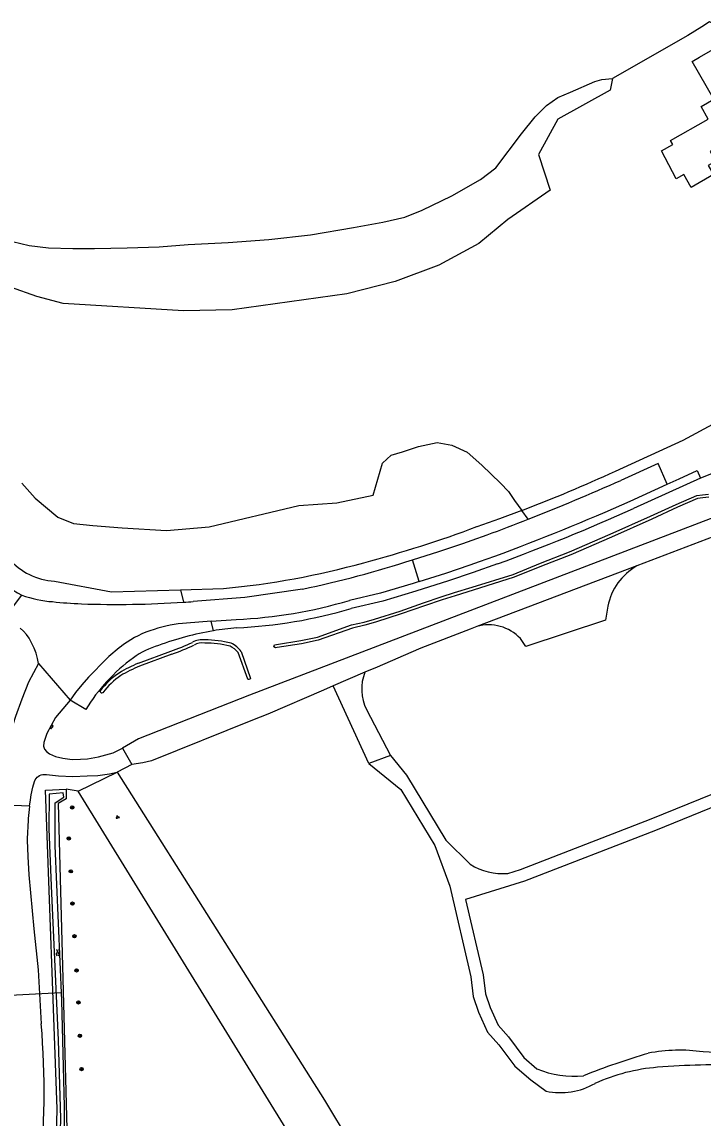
# Model space of a CAD drawing. Extents: x 130998 to 133001, y 398999 to 403002.
# Drawn here: x 132354.5 to 132519.6, y 402367.8 to 402633.6 of the extents above; entities that cross this region are included whole.
import ezdxf

# ---------------------------------------------------------------- set-up
doc = ezdxf.new("R2010")
doc.units = 0
for name, color, linetype in [('gg-knt-bronhoudergrens', 7, 'Continuous'), ('gg-knt-onverhard', 7, 'Continuous'), ('gg-knt-verharding', 7, 'Continuous'), ('gg-kntw-bovenkant insteek waterloop', 7, 'Continuous'), ('gg-kntw-waterlijn', 7, 'Continuous'), ('gg-kwrk-duiker nz buis', 7, 'Continuous'), ('gt-grn-groengrens', 7, 'Continuous'), ('gt-symb-boom', 7, 'Continuous'), ('gt-symb-brandkraan', 7, 'Continuous'), ('gt-symb-groenvak', 7, 'Continuous'), ('gt-symb-watersymbool', 7, 'Continuous'), ('gx-grn-maaiveld', 7, 'Continuous')]:
    doc.layers.add(name, color=color, linetype=linetype)

# ---------------------------------------------------------------- blocks, each defined once
blk = doc.blocks.new('gt0-BR')
at = {"layer": 'gt-symb-brandkraan'}
for centre, radius, start, end in [((-0.24, 0), 0.206, 107.5669, 252.4331), ((0.6, -2.66), 3, 106.892, 107.5669), ((0, -0.69), 0.938, 73.108, 106.892), ((-0.6, -2.66), 3, 72.4331, 73.108), ((0.24, 0), 0.206, 287.567, 72.4331), ((0.6, 2.66), 3, 252.4331, 253.108), ((0, 0.69), 0.938, 253.108, 286.8921), ((-0.6, 2.66), 3, 286.8921, 287.567)]:
    blk.add_arc(centre, radius, start, end, dxfattribs=at)
blk = doc.blocks.new('gt0-WA')
at = {"layer": 'gt-symb-watersymbool'}
for centre, start, end in [((-0.32, 0.02), 28.0725, 151.9275), ((0.43, 0.42), 208.0725, 331.9275), ((-0.32, -0.43), 28.0725, 151.9275), ((0.43, -0.03), 208.0725, 331.9275)]:
    blk.add_arc(centre, 0.425, start, end, dxfattribs=at)
blk = doc.blocks.new('gt0-BOOM')
at = {"layer": 'gt-symb-boom'}
for radius in [0.4, 0.2]:
    blk.add_circle((0, 0), radius, dxfattribs=at)
blk = doc.blocks.new('gt0-GRVAK')
at = {"layer": 'gt-symb-groenvak'}
for p, q in [((-0.11, 0.19), (-0.23, 0.24)), ((-0.18, 0.15), (0.09, 0.15)), ((-0.09, 0.21), (-0.16, 0.32)), ((-0.05, 0.21), (-0.05, 0.39)), ((0, 0.21), (0.06, 0.32)), ((0.01, 0.19), (0.13, 0.24)), ((0.26, -0.05), (0.2, 0.06)), ((0.3, -0.05), (0.3, 0.13)), ((0.35, -0.05), (0.41, 0.06)), ((-0.24, -0.23), (-0.36, -0.18)), ((-0.32, -0.26), (-0.05, -0.26)), ((-0.23, -0.21), (-0.29, -0.09)), ((-0.18, -0.2), (-0.18, -0.02)), ((-0.14, -0.21), (-0.07, -0.09)), ((-0.12, -0.23), (0, -0.18)), ((0.24, -0.07), (0.12, -0.02)), ((0.17, -0.11), (0.44, -0.11)), ((0.37, -0.07), (0.49, -0.02))]:
    blk.add_line(p, q, dxfattribs=at)

msp = doc.modelspace()

# ---------------------------------------------------------------- linework, layer by layer
at = {"layer": 'gg-knt-bronhoudergrens'}
msp.add_line((132356.38, 402443.44), (132348.1, 402443.85), dxfattribs=at)
at = {"layer": 'gg-knt-onverhard'}
msp.add_line((132427.9, 402372.18), (132449.12, 402336.98), dxfattribs=at)
at = {"layer": 'gg-knt-verharding'}
msp.add_lwpolyline([(132355.9, 402437.45), (132355.84, 402435.23), (132355.95, 402431.29), (132356.2, 402426.84), (132357.43, 402413.74), (132358.44, 402403.8), (132359.22, 402390.7)], dxfattribs=at)
for centre, radius, start, end in [((132416.5, 402435.62), 60.62, 172.5871, 178.2689), ((132160.04, 402374.07), 199.88, 353.9351, 4.7717)]:
    msp.add_arc(centre, radius, start, end, dxfattribs=at)
at = {"layer": 'gg-kntw-bovenkant insteek waterloop'}
for points in [[(132360.13, 402318.75), (132358.11, 402319.16), (132362.06, 402348.61), (132362.76, 402356.83), (132363.07, 402370.06), (132360.25, 402447.34), (132365.28, 402447.58)], [(132365.28, 402447.58), (132365.26, 402445.25), (132363.36, 402444.08), (132365.68, 402356.11), (132360.13, 402318.75)]]:
    msp.add_lwpolyline(points, dxfattribs=at)
at = {"layer": 'gg-kntw-waterlijn'}
msp.add_lwpolyline([(132364.52, 402446.7), (132361.17, 402446.38), (132361.1, 402437.96), (132361.63, 402424.19), (132363.29, 402386.72), (132363.89, 402367.74), (132363.55, 402356.07), (132362.96, 402349.26), (132358.89, 402319.79), (132359.89, 402319.37), (132364.97, 402356.05), (132364.83, 402370.66), (132364.22, 402396.34), (132362.62, 402433.86), (132362.62, 402444.32), (132364.68, 402445.67), (132364.52, 402446.7)], dxfattribs=at)
at = {"layer": 'gg-kwrk-duiker nz buis'}
msp.add_line((132363.96, 402398.25), (132347.71, 402397.33), dxfattribs=at)
at = {"layer": 'gt-grn-groengrens'}
for q in [(132377.62, 402451.71), (132365.28, 402447.58)]:
    msp.add_line((132368.13, 402447.14), q, dxfattribs=at)
msp.add_lwpolyline([(132567.3, 402124.46), (132444.77, 402322.73), (132368.13, 402447.14)], dxfattribs=at)
at = {"layer": 'gx-grn-maaiveld'}
for p, q in [((132519.01, 402523.03), (132502.78, 402515.62)), ((132501.95, 402517.44), (132510.93, 402521.54)), ((132477.23, 402513.05), (132475.67, 402515.18)), ((132530.07, 402511.88), (132503.55, 402501.72)), ((132465.45, 402502.78), (132469.13, 402504.07)), ((132450.81, 402497.95), (132449.19, 402503.2)), ((132503.55, 402501.72), (132464.77, 402487.02)), ((132392.93, 402495.96), (132403.42, 402496.26)), ((132392.93, 402495.96), (132393.68, 402492.93)), ((132350.49, 402489.33), (132354.54, 402494.66)), ((132400.39, 402488.29), (132394.42, 402487.85)), ((132400.39, 402488.29), (132406.47, 402488.73)), ((132400.95, 402486), (132400.39, 402488.29)), ((132356.26, 402484.17), (132355.61, 402485.11)), ((132382.79, 402478.12), (132390.59, 402481.03)), ((132390.86, 402480.31), (132383.06, 402477.41)), ((132358.52, 402478.03), (132356.15, 402473.57)), ((132358.52, 402478.03), (132366.21, 402469.17)), ((132437.66, 402475.93), (132429.98, 402472.61)), ((132438.65, 402453.84), (132429.98, 402472.61)), ((132369.99, 402466.89), (132366.21, 402469.17)), ((132438.02, 402466.91), (132443.9, 402455.74)), ((132378.92, 402457.57), (132381.2, 402453.54)), ((132381.2, 402453.54), (132377.62, 402451.71)), ((132443.9, 402455.74), (132438.65, 402453.84)), ((132377.62, 402451.71), (132427.9, 402372.18))]:
    msp.add_line(p, q, dxfattribs=at)
for points in [[(132523.97, 402632.14), (132521.17, 402633.62), (132519.28, 402632.43), (132515.91, 402630.3), (132497.63, 402619.89)], [(132525.92, 402601.71), (132524.55, 402604.06), (132521.46, 402602.27), (132521.33, 402602.2), (132522.67, 402599.88), (132520.87, 402598.84), (132522.14, 402596.64), (132516.73, 402593.5), (132514.92, 402596.63), (132513.12, 402595.58), (132509.54, 402602.33), (132512.28, 402603.9), (132511.74, 402604.84), (132520.88, 402610.07), (132519.13, 402613.12), (132522.18, 402614.87), (132516.95, 402624.01), (132518.75, 402625.05), (132523.08, 402627.55), (132532.85, 402610.62), (132536.27, 402604.79), (132528.85, 402600.49), (132527.58, 402602.68), (132525.92, 402601.71)], [(132497.63, 402619.89), (132497.06, 402617.07), (132484.43, 402610.04), (132479.76, 402601.47), (132482.52, 402592.85), (132472.29, 402585.71), (132465.23, 402579.94), (132455.58, 402574.64), (132444.99, 402570.71), (132433.27, 402567.71), (132405.48, 402563.85), (132393.67, 402563.6), (132364.5, 402565.36), (132358.17, 402567.04), (132351.78, 402569.33), (132328.3, 402579.53), (132324.73, 402581.91), (132316.88, 402588.68), (132309.5, 402595.61)], [(132350.24, 402580.86), (132356.26, 402579.4), (132361.02, 402578.83), (132366.89, 402578.69), (132372.15, 402578.72), (132380.07, 402578.84), (132387.76, 402579.13), (132394.83, 402579.63), (132404.52, 402580.16), (132414.36, 402580.86), (132424.51, 402581.99), (132434.93, 402583.74), (132442.04, 402585.04), (132447.3, 402586.27), (132451.53, 402587.99), (132458.72, 402591.43), (132465.67, 402595.44), (132469.36, 402598.27), (132475.63, 402606.52), (132478.92, 402610.64), (132481.64, 402613.35), (132484.41, 402615.31), (132487.49, 402616.6), (132493.4, 402619.19), (132495.04, 402619.64), (132497.63, 402619.89)], [(132654.07, 402576.99), (132566.6, 402542.04), (132564.96, 402541.39), (132565.05, 402541.2), (132554.2, 402536.02), (132553.78, 402536.92), (132553.2, 402536.69), (132519.01, 402523.03)], [(132649.87, 402562.37), (132409.69, 402470.36), (132382.8, 402459.77), (132378.92, 402457.57)], [(132498.36, 402524.71), (132514.77, 402532.24), (132523.04, 402536.68)], [(132354.52, 402521.76), (132357.76, 402518.15), (132363.25, 402513.52), (132367.02, 402512.04), (132371.7, 402511.56), (132378.86, 402510.97), (132389.59, 402510.31), (132399.93, 402511.17), (132421.68, 402516.41), (132430.85, 402517), (132439.63, 402518.89), (132441.9, 402526.67), (132444.06, 402528.54), (132446.8, 402529.39), (132450.64, 402530.65), (132455.2, 402531.66), (132458.74, 402531.02), (132462.47, 402529.27), (132466.02, 402526.12), (132470.52, 402521.79), (132472.46, 402519.78), (132473.88, 402517.61), (132475.67, 402515.18)], [(132510.93, 402521.54), (132508.71, 402526.57), (132499.69, 402522.46)], [(132510.93, 402521.54), (132513.79, 402522.84), (132518.17, 402524.84), (132519.01, 402523.03)], [(132521.04, 402518.36), (132519.52, 402518.2), (132518.27, 402518.06), (132513.42, 402515.93), (132507.17, 402513.07), (132497.39, 402508.69), (132487.57, 402504.44), (132480.49, 402501.65), (132473.86, 402498.96), (132463.87, 402495.88), (132459.56, 402494.51), (132456.39, 402493.52), (132452.11, 402492.02), (132446.44, 402490.07), (132440.24, 402488.11), (132437.63, 402487.37), (132434.65, 402486.67), (132426.37, 402483.7), (132422.26, 402482.86), (132416.4, 402481.95), (132416, 402481.84), (132415.61, 402482.14), (132415.77, 402482.56), (132416.24, 402482.7), (132422.12, 402483.61), (132426.17, 402484.43), (132434.44, 402487.4), (132437.44, 402488.11), (132440.02, 402488.84), (132446.2, 402490.79), (132451.86, 402492.74), (132456.15, 402494.24), (132459.33, 402495.24), (132463.64, 402496.6), (132473.6, 402499.68), (132480.21, 402502.36), (132487.27, 402505.14), (132497.09, 402509.39), (132506.86, 402513.77), (132513.11, 402516.62), (132518.07, 402518.8), (132519.44, 402518.96), (132520.92, 402519.11)], [(132475.67, 402515.18), (132470.25, 402513.17), (132464.81, 402511.24)], [(132449.19, 402503.2), (132455.54, 402505.23), (132461.42, 402507.2), (132463.63, 402507.97), (132467.26, 402509.25)], [(132472.28, 402427.17), (132475.36, 402428.14), (132507, 402440.38), (132548.85, 402457.4), (132576.54, 402467.38), (132598.84, 402476.24), (132613.37, 402482.25), (132643.35, 402493.83), (132671.83, 402506.27), (132681.21, 402510.59)], [(132682.58, 402507.25), (132673.03, 402503.52), (132644.49, 402491.05), (132614.48, 402479.47), (132599.97, 402473.46), (132577.6, 402464.58), (132549.92, 402454.6), (132508.11, 402437.59), (132476.35, 402425.3), (132462.06, 402420.81), (132466.32, 402402.6), (132466.86, 402397.96), (132468.01, 402394.62), (132469.92, 402390.36), (132472.47, 402387.52), (132476.21, 402382.51), (132479.34, 402379.79)], [(132469.82, 402502.2), (132463.86, 402500.11), (132457.88, 402498.1), (132449.96, 402495.58), (132442.01, 402493.19), (132434.35, 402491.4)], [(132450.81, 402497.95), (132457.25, 402500), (132463.2, 402502), (132465.45, 402502.78)], [(132362.43, 402498.06), (132376.26, 402495.48), (132392.93, 402495.96)], [(132422.54, 402496.12), (132408.58, 402494.05), (132396.07, 402493.1)], [(132450.81, 402497.95), (132449.37, 402497.49), (132441.45, 402495.11), (132433.89, 402493.35)], [(132496.5, 402491.93), (132495.99, 402488.6), (132476.69, 402482.21), (132475.36, 402484.11)], [(132354.14, 402486.64), (132354.89, 402485.89), (132355.61, 402485.11)], [(132464.77, 402487.02), (132463.16, 402486.41), (132451.19, 402481.76), (132450.68, 402481.52), (132440.61, 402477.21), (132437.66, 402475.93)], [(132358.52, 402478.03), (132358.3, 402479.3), (132357.96, 402480.55), (132357.52, 402481.76), (132356.98, 402482.93), (132356.34, 402484.05), (132356.26, 402484.17)], [(132407.66, 402480.96), (132409.95, 402474.43), (132409.88, 402474.33), (132409.74, 402474.23), (132409.5, 402474.16), (132409.33, 402474.16), (132409.25, 402474.24), (132406.94, 402480.7)], [(132375.09, 402479.31), (132370.67, 402474.73), (132369.06, 402472.9), (132367.49, 402471.03), (132366.21, 402469.17)], [(132356.15, 402473.57), (132354.49, 402469.41), (132352.99, 402465.19), (132351.64, 402460.92), (132350.3, 402456.53), (132349.24, 402452.07), (132348.47, 402447.54), (132348.32, 402446.31), (132348.19, 402445.08), (132348.1, 402443.85)], [(132429.98, 402472.61), (132427.62, 402471.59), (132414.15, 402465.77), (132410.43, 402464.32), (132385.94, 402454.45), (132383.82, 402453.99), (132381.2, 402453.54)], [(132366.21, 402469.17), (132362.7, 402464.96), (132360.61, 402461.1), (132359.86, 402458.88), (132359.79, 402457.99), (132360.02, 402457.32), (132360.48, 402456.75), (132361.23, 402456.2), (132362.7, 402455.54), (132364.43, 402455.1), (132366.7, 402454.78), (132368.74, 402454.83), (132370.45, 402454.96), (132373.11, 402455.44), (132376.64, 402456.37), (132378.92, 402457.57)], [(132373.54, 402471.45), (132373.54, 402471.26), (132373.6, 402471.11), (132373.76, 402470.99), (132373.94, 402470.96), (132374.15, 402471)], [(132438.65, 402453.84), (132446.33, 402447.53), (132454.59, 402433.93), (132458.21, 402424.08), (132463.36, 402402.08), (132463.92, 402397.29), (132465.22, 402393.51), (132467.38, 402388.71), (132470.15, 402385.61), (132474, 402380.45), (132477.87, 402377.09), (132481.57, 402374.37)], [(132443.9, 402455.74), (132447.75, 402450.97), (132457.31, 402435.24), (132463.18, 402429.39)], [(132356.38, 402443.44), (132356.61, 402445), (132356.82, 402446.26), (132357.18, 402448.11), (132357.6, 402449.42), (132357.76, 402449.83), (132357.99, 402450.2), (132358.24, 402450.49), (132358.44, 402450.67), (132358.81, 402450.91), (132359.21, 402451.08), (132359.64, 402451.17), (132359.86, 402451.19), (132360.07, 402451.19), (132360.51, 402451.13)], [(132360.51, 402451.13), (132363.39, 402450.8), (132366.91, 402450.7), (132370.33, 402450.8), (132372.97, 402450.92), (132375.76, 402451.28), (132377.62, 402451.71)], [(132625.25, 402411.4), (132620.37, 402410.17), (132600.18, 402405.48), (132566.33, 402395.13), (132534.08, 402384.93), (132528.5, 402383.39), (132519.61, 402383.87)]]:
    msp.add_lwpolyline(points, dxfattribs=at)
for centre, radius, start, end in [((132346.99, 402853.33), 361.81, 290.8338, 294.7318), ((132275.67, 403026.08), 551.2, 291.4491, 293.9803), ((132275.49, 403026.52), 557.17, 290.336, 293.9813), ((132275.7, 403026.03), 558.64, 290.3333, 293.984), ((132277.62, 403020.94), 545.7, 290.3349, 291.4557), ((132363.44, 402781.84), 288.96, 284.8283, 290.5368), ((132363.06, 402513.12), 15.08, 219.5671, 267.5993), ((132385.68, 402688.26), 192.82, 275.2784, 285.5544), ((132370.32, 402746.35), 255.62, 281.788, 287.9718), ((132510.8, 402489.07), 14.58, 119.8037, 168.6605), ((132363.53, 402512.84), 20.29, 215.7474, 243.692), ((132363.33, 402517.58), 24.55, 249.0164, 266.8582), ((132372.17, 402580.45), 87.97, 263.3541, 267.8989), ((132380.42, 402696.67), 204.17, 273.7232, 274.3933), ((132401.19, 402603.77), 115.16, 272.6269, 286.4975), ((132377.38, 402738.97), 246.58, 268.0389, 273.7906), ((132401.26, 402603.27), 116.66, 272.604, 286.4764), ((132396.36, 402457.43), 30.48, 93.6521, 108.7745), ((132392.72, 402464.41), 22.73, 105.7538, 126.5586), ((132413.28, 402413.25), 73.79, 99.6186, 110.3337), ((132413.15, 402414.3), 72.73, 95.1966, 99.654), ((132467.68, 402476.91), 10.52, 43.1911, 106.0707), ((132421.84, 402426.56), 70.49, 127.2447, 131.5488), ((132392.71, 402464.44), 18.7, 105.7353, 126.6397), ((132366.86, 402546.34), 69.5, 289.9708, 294.6914), ((132367.08, 402545.79), 69.66, 289.9537, 294.7423), ((132398.24, 402479.1), 4.73, 82.1351, 119.8075), ((132398.24, 402479.09), 3.97, 81.4662, 120.2244), ((132398.65, 402455.38), 27.64, 76.7608, 89.6337), ((132398.64, 402455.3), 28.49, 76.6044, 89.5075), ((132402.54, 402477.37), 6.25, 34.9861, 64.399), ((132402.2, 402476.85), 6.11, 39.1105, 62.9311), ((132407.7, 402443.78), 44.23, 126.2521, 148.4935), ((132394.76, 402448.29), 32.14, 111.8716, 121.2779), ((132394.84, 402448.13), 31.56, 111.9181, 121.222), ((132388.29, 402460.47), 18.39, 123.7539, 143.345), ((132388.3, 402460.46), 17.64, 123.8175, 143.3373), ((132447.94, 402471.83), 11.07, 158.2797, 206.404), ((132471, 402441.65), 14.54, 237.4646, 275.0269), ((132513.87, 402346.21), 38.1, 81.3423, 101.4266), ((132554.36, 402219.99), 170.46, 106.3659, 111.9419), ((132488.38, 402401.68), 23.68, 247.5728, 275.531), ((132512.21, 402334.56), 45.74, 94.5535, 114.2577), ((132521.97, 402224.96), 155.77, 87.2439, 94.9339), ((132485.03, 402390.84), 16.83, 258.149, 299.9104)]:
    msp.add_arc(centre, radius, start, end, dxfattribs=at)

# ---------------------------------------------------------------- block references
at = {"layer": 'gt-symb-boom'}
for p in [(132366.74, 402443.16), (132365.9, 402435.66), (132366.37, 402427.67), (132366.79, 402419.84), (132367.27, 402411.93), (132367.78, 402403.66), (132368.24, 402395.87), (132368.6, 402387.82), (132369.01, 402379.72)]:
    msp.add_blockref('gt0-BOOM', p, dxfattribs=at)
at = {"layer": 'gt-symb-brandkraan', "rotation": -130.98552473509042}
msp.add_blockref('gt0-BR', (132361.72, 402462.7), dxfattribs=at)
at = {"layer": 'gt-symb-groenvak'}
msp.add_blockref('gt0-GRVAK', (132377.73, 402440.81), dxfattribs=at)
at = {"layer": 'gt-symb-watersymbool', "rotation": 95.10624171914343}
msp.add_blockref('gt0-WA', (132363.23, 402407.88), dxfattribs=at)

doc.saveas('drawing.dxf')
